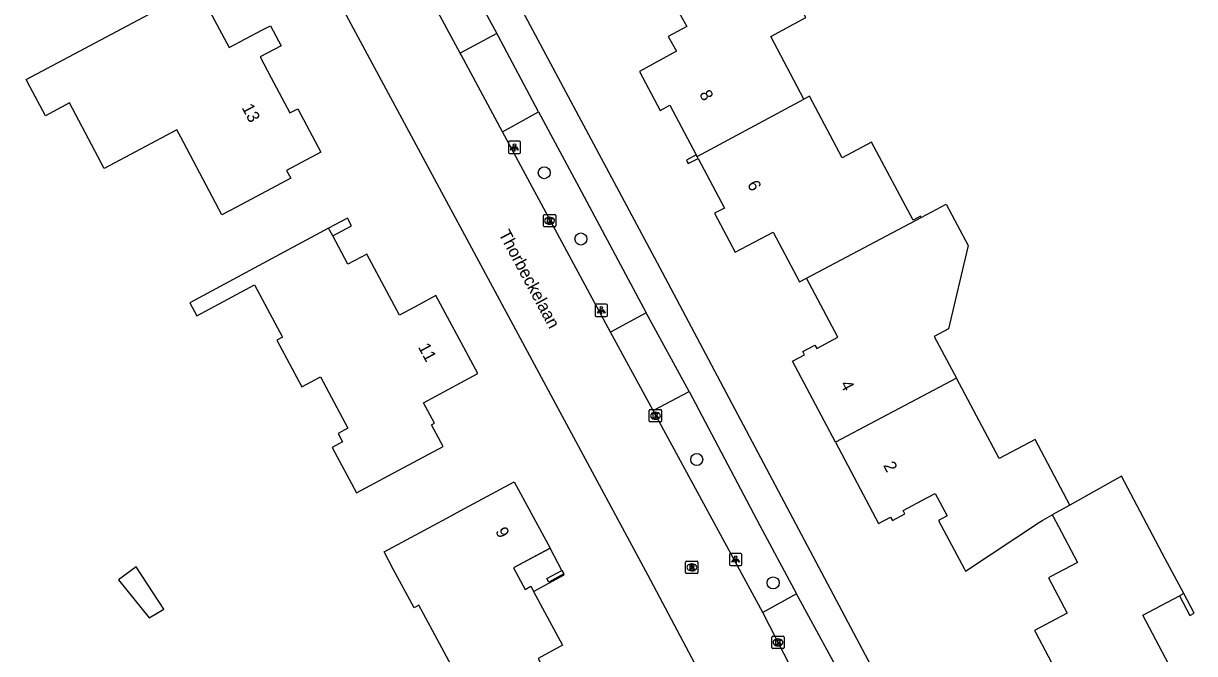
# Model space of a CAD drawing. Extents: x 162417 to 163721, y 384268 to 385416.
# Drawn here: x 163500.2 to 163595.4, y 384814.9 to 384866.1 of the extents above; entities that cross this region are included whole.
import ezdxf

# ---------------------------------------------------------------- set-up
doc = ezdxf.new("R2010")
doc.units = 0
for name, color, linetype in [('IMGEO_Boom', 7, 'Continuous'), ('IMGEO_Kolk', 7, 'Continuous'), ('IMGEO_Lichtpunt', 7, 'Continuous'), ('IMGEO_Muur', 7, 'Continuous'), ('IMGEO_Openbare_ruimte_label', 7, 'Continuous'), ('IMGEO_Pand', 7, 'Continuous'), ('IMGEO_Pand_nummerreeks', 7, 'Continuous'), ('IMGEO_Pand_overbouw', 7, 'Continuous'), ('IMGEO_Rijbaan_lokaal_gesloten', 7, 'Continuous'), ('IMGEO_Rioolput', 7, 'Continuous'), ('IMGEO_Voetpad_open', 7, 'Continuous')]:
    doc.layers.add(name, color=color, linetype=linetype)

msp = doc.modelspace()

# ---------------------------------------------------------------- linework, layer by layer
at = {"layer": 'IMGEO_Boom'}
for centre in [(163542.499, 384853.97), (163545.477, 384848.585), (163554.894, 384830.668), (163561.103, 384820.645)]:
    msp.add_circle(centre, 0.489, dxfattribs=at)
at = {"layer": 'IMGEO_Kolk'}
for p, q in [((163542.429, 384849.646), (163542.429, 384850.498)), ((163542.504, 384850.572), (163543.356, 384850.572)), ((163542.917, 384850.352), (163542.942, 384850.352)), ((163543.43, 384850.498), (163543.43, 384849.646)), ((163543.356, 384849.572), (163542.504, 384849.572)), ((163542.94, 384849.792), (163542.915, 384849.792)), ((163551.038, 384833.797), (163551.038, 384834.649)), ((163551.113, 384834.723), (163551.965, 384834.723)), ((163551.549, 384833.943), (163551.524, 384833.943)), ((163551.526, 384834.503), (163551.551, 384834.503)), ((163552.039, 384834.649), (163552.039, 384833.797)), ((163551.965, 384833.723), (163551.113, 384833.723)), ((163560.999, 384815.385), (163560.999, 384816.237)), ((163561.074, 384816.311), (163561.926, 384816.311)), ((163561.487, 384816.091), (163561.512, 384816.091)), ((163562, 384816.237), (163562, 384815.385)), ((163561.926, 384815.311), (163561.074, 384815.311)), ((163561.51, 384815.531), (163561.485, 384815.531))]:
    msp.add_line(p, q, dxfattribs=at)
for points in [[(163542.429, 384849.646), (163542.429, 384850.498)], [(163542.504, 384850.572), (163543.356, 384850.572)], [(163542.75, 384850.272), (163542.873, 384850.272), (163542.873, 384850.121), (163543.003, 384850.272), (163543.167, 384850.272), (163543.021, 384850.121), (163543.174, 384849.872), (163543.022, 384849.872), (163542.937, 384850.036), (163542.873, 384849.969), (163542.873, 384849.872), (163542.75, 384849.872), (163542.75, 384850.272)], [(163543.43, 384850.498), (163543.43, 384849.646)], [(163543.356, 384849.572), (163542.504, 384849.572)], [(163551.038, 384833.797), (163551.038, 384834.649)], [(163551.113, 384834.723), (163551.965, 384834.723)], [(163551.359, 384834.423), (163551.482, 384834.423), (163551.482, 384834.272), (163551.612, 384834.423), (163551.776, 384834.423), (163551.63, 384834.272), (163551.783, 384834.023), (163551.631, 384834.023), (163551.546, 384834.187), (163551.482, 384834.12), (163551.482, 384834.023), (163551.359, 384834.023), (163551.359, 384834.423)], [(163552.039, 384834.649), (163552.039, 384833.797)], [(163551.965, 384833.723), (163551.113, 384833.723)], [(163560.999, 384815.385), (163560.999, 384816.237)], [(163561.074, 384816.311), (163561.926, 384816.311)], [(163561.32, 384816.011), (163561.443, 384816.011), (163561.443, 384815.86), (163561.573, 384816.011), (163561.737, 384816.011), (163561.591, 384815.86), (163561.744, 384815.611), (163561.592, 384815.611), (163561.507, 384815.775), (163561.443, 384815.708), (163561.443, 384815.611), (163561.32, 384815.611), (163561.32, 384816.011)], [(163562, 384816.237), (163562, 384815.385)], [(163561.926, 384815.311), (163561.074, 384815.311)]]:
    msp.add_lwpolyline(points, dxfattribs=at)
for centre, start, end in [((163542.506, 384850.496), 91.55205, 178.44795), ((163542.506, 384850.496), 91.55205, 178.44795), ((163543.354, 384850.496), 1.55205, 88.44795), ((163543.354, 384850.496), 1.55205, 88.44795), ((163542.506, 384849.648), 181.55205, 268.44795), ((163542.506, 384849.648), 181.55205, 268.44795), ((163543.354, 384849.648), 271.55205, 358.44795), ((163543.354, 384849.648), 271.55205, 358.44795), ((163551.115, 384834.647), 91.55205, 178.44795), ((163551.115, 384834.647), 91.55205, 178.44795), ((163551.963, 384834.647), 1.55205, 88.44795), ((163551.963, 384834.647), 1.55205, 88.44795), ((163551.115, 384833.799), 181.55205, 268.44795), ((163551.115, 384833.799), 181.55205, 268.44795), ((163551.963, 384833.799), 271.55205, 358.44795), ((163551.963, 384833.799), 271.55205, 358.44795), ((163561.076, 384816.235), 91.55205, 178.44795), ((163561.076, 384816.235), 91.55205, 178.44795), ((163561.924, 384816.235), 1.55205, 88.44795), ((163561.924, 384816.235), 1.55205, 88.44795), ((163561.076, 384815.387), 181.55205, 268.44795), ((163561.076, 384815.387), 181.55205, 268.44795), ((163561.924, 384815.387), 271.55205, 358.44795), ((163561.924, 384815.387), 271.55205, 358.44795)]:
    msp.add_arc(centre, 0.0765, start, end, dxfattribs=at)
for centre, major_axis, ratio, start_param, end_param in [((163542.916, 384850.072), (-0.387, 0.002), 0.722429, 4.712389, 7.853982), ((163542.941, 384850.072), (-0.39, 0.002), 0.717154, 1.570796, 4.712389), ((163551.525, 384834.223), (-0.387, 0.002), 0.722429, 4.712389, 7.853982), ((163551.55, 384834.223), (-0.39, 0.002), 0.717154, 1.570796, 4.712389), ((163561.486, 384815.811), (-0.387, 0.002), 0.722429, 4.712389, 7.853982), ((163561.511, 384815.811), (-0.39, 0.002), 0.717154, 1.570796, 4.712389)]:
    msp.add_ellipse(centre, major_axis=major_axis, ratio=ratio, start_param=start_param, end_param=end_param, dxfattribs=at)
at = {"layer": 'IMGEO_Lichtpunt'}
for p, q in [((163539.58, 384856.427), (163539.58, 384855.62)), ((163539.58, 384856.427), (163539.58, 384855.62)), ((163540.482, 384856.522), (163539.674, 384856.522)), ((163540.482, 384856.522), (163539.674, 384856.522)), ((163540.576, 384855.62), (163540.576, 384856.427)), ((163540.576, 384855.62), (163540.576, 384856.427)), ((163539.674, 384855.526), (163540.482, 384855.526)), ((163539.674, 384855.526), (163540.482, 384855.526)), ((163546.635, 384843.197), (163546.635, 384842.39)), ((163546.635, 384843.197), (163546.635, 384842.39)), ((163547.537, 384843.292), (163546.729, 384843.292)), ((163547.537, 384843.292), (163546.729, 384843.292)), ((163547.631, 384842.39), (163547.631, 384843.197)), ((163547.631, 384842.39), (163547.631, 384843.197)), ((163546.729, 384842.296), (163547.537, 384842.296)), ((163546.729, 384842.296), (163547.537, 384842.296)), ((163557.566, 384822.949), (163557.566, 384822.142)), ((163557.566, 384822.949), (163557.566, 384822.142)), ((163558.468, 384823.044), (163557.66, 384823.044)), ((163558.468, 384823.044), (163557.66, 384823.044)), ((163558.562, 384822.142), (163558.562, 384822.949)), ((163558.562, 384822.142), (163558.562, 384822.949)), ((163557.66, 384822.048), (163558.468, 384822.048)), ((163557.66, 384822.048), (163558.468, 384822.048))]:
    msp.add_line(p, q, dxfattribs=at)
for points in [[(163539.954, 384856.091), (163539.993, 384856.063), (163539.805, 384855.801), (163539.767, 384855.828), (163539.954, 384856.091)], [(163540.056, 384856.043), (163540.103, 384856.043), (163540.103, 384855.721), (163540.056, 384855.721), (163540.056, 384856.043)], [(163540.166, 384856.063), (163540.204, 384856.09), (163540.391, 384855.828), (163540.352, 384855.8), (163540.166, 384856.063)], [(163547.009, 384842.861), (163547.048, 384842.833), (163546.86, 384842.571), (163546.822, 384842.598), (163547.009, 384842.861)], [(163547.111, 384842.813), (163547.158, 384842.813), (163547.158, 384842.491), (163547.111, 384842.491), (163547.111, 384842.813)], [(163547.221, 384842.833), (163547.259, 384842.86), (163547.446, 384842.598), (163547.407, 384842.57), (163547.221, 384842.833)], [(163557.94, 384822.613), (163557.979, 384822.585), (163557.791, 384822.323), (163557.753, 384822.35), (163557.94, 384822.613)], [(163558.042, 384822.565), (163558.089, 384822.565), (163558.089, 384822.243), (163558.042, 384822.243), (163558.042, 384822.565)], [(163558.152, 384822.585), (163558.19, 384822.612), (163558.377, 384822.35), (163558.338, 384822.322), (163558.152, 384822.585)]]:
    msp.add_lwpolyline(points, dxfattribs=at)
for centre in [(163540.079, 384856.225), (163547.134, 384842.995), (163558.065, 384822.747)]:
    msp.add_circle(centre, 0.0994, dxfattribs=at)
for centre, start, end in [((163539.674, 384856.427), 90, 180), ((163539.674, 384856.427), 90, 180), ((163540.482, 384856.427), 0, 90), ((163540.482, 384856.427), 0, 90), ((163539.674, 384855.62), 180, 270), ((163539.674, 384855.62), 180, 270), ((163540.482, 384855.62), 270, 0), ((163540.482, 384855.62), 270, 360), ((163546.729, 384843.197), 90, 180), ((163546.729, 384843.197), 90, 180), ((163546.729, 384842.39), 180, 270), ((163546.729, 384842.39), 180, 270), ((163547.537, 384843.197), 0, 90), ((163547.537, 384843.197), 0, 90), ((163547.537, 384842.39), 270, 0), ((163547.537, 384842.39), 270, 360), ((163557.66, 384822.949), 90, 180), ((163557.66, 384822.949), 90, 180), ((163558.468, 384822.949), 0, 90), ((163558.468, 384822.949), 0, 90), ((163557.66, 384822.142), 180, 270), ((163557.66, 384822.142), 180, 270), ((163558.468, 384822.142), 270, 0), ((163558.468, 384822.142), 270, 360)]:
    msp.add_arc(centre, 0.0946, start, end, dxfattribs=at)
at = {"layer": 'IMGEO_Muur'}
for points in [[(163554.85, 384855.416), (163554.05, 384854.992), (163554.126, 384854.848), (163554.201, 384854.705), (163555.004, 384855.13)], [(163525.305, 384848.841), (163526.831, 384849.66), (163526.498, 384850.28), (163524.972, 384849.462)], [(163594.128, 384819.603), (163594.975, 384818.006), (163595.325, 384818.191), (163594.478, 384819.788)]]:
    msp.add_lwpolyline(points, dxfattribs=at)
at = {"layer": 'IMGEO_Pand'}
for points in [[(163563.606, 384859.951), (163560.903, 384865.048), (163563.771, 384866.569), (163560.321, 384873.075), (163558.956, 384872.411), (163558.621, 384872.232)], [(163503.905, 384859.645), (163501.944, 384858.603), (163500.68, 384860.983), (163500.377, 384861.552), (163509.91, 384866.619), (163514.325, 384868.965), (163516.893, 384864.133), (163519.548, 384865.545), (163520.245, 384865.915), (163521.113, 384864.282), (163519.407, 384863.375), (163520.312, 384861.672), (163521.822, 384858.83), (163522.463, 384859.171), (163524.339, 384855.64), (163521.553, 384854.16), (163521.892, 384853.522), (163517.477, 384851.176), (163516.294, 384850.547), (163512.946, 384856.847), (163512.625, 384857.451), (163506.735, 384854.321), (163503.905, 384859.645)], [(163552.556, 384868.639), (163554.086, 384865.861), (163552.58, 384865.032), (163553.237, 384863.84), (163550.233, 384862.185), (163551.912, 384859.02), (163552.713, 384859.445), (163554.85, 384855.416)], [(163554.925, 384855.278), (163563.606, 384859.951)], [(163573.146, 384850.337), (163573.091, 384850.44), (163572.473, 384850.112), (163569.107, 384856.457), (163566.71, 384855.186), (163564.056, 384860.19), (163563.606, 384859.951)], [(163554.925, 384855.278), (163554.85, 384855.416)], [(163555.004, 384855.13), (163554.925, 384855.278)], [(163555.004, 384855.13), (163557.14, 384851.101), (163556.339, 384850.677), (163558.018, 384847.511), (163561.101, 384849.147), (163563.252, 384845.092), (163563.823, 384845.395)], [(163573.146, 384850.337), (163575.172, 384851.411), (163576.948, 384848.06), (163575.35, 384841.289), (163574.194, 384840.676), (163575.999, 384837.273)], [(163563.823, 384845.395), (163573.146, 384850.337)], [(163524.972, 384849.462), (163522.092, 384847.917), (163513.676, 384843.402), (163514.246, 384842.339), (163518.941, 384844.858), (163521.223, 384840.603), (163520.76, 384840.355), (163522.794, 384836.563), (163524.307, 384837.375), (163526.542, 384833.21), (163525.742, 384832.781), (163526.106, 384832.102), (163525.252, 384831.643), (163527.235, 384827.953), (163529.867, 384829.368), (163534.27, 384831.736), (163533.322, 384833.496), (163533.577, 384833.633), (163532.691, 384835.286), (163535.703, 384836.901), (163537.098, 384837.649), (163533.699, 384843.984), (163532.304, 384843.236), (163530.731, 384842.392), (163528.069, 384847.353), (163526.543, 384846.534), (163525.305, 384848.841)], [(163525.305, 384848.841), (163524.972, 384849.462)], [(163566.18, 384832.068), (163562.684, 384838.659), (163563.647, 384839.17), (163563.507, 384839.436), (163564.506, 384839.966), (163564.646, 384839.7), (163566.361, 384840.61), (163563.823, 384845.395)], [(163575.999, 384837.273), (163566.18, 384832.068)], [(163585.226, 384826.971), (163582.402, 384832.295), (163579.466, 384830.738), (163575.999, 384837.273)], [(163566.18, 384832.068), (163569.677, 384825.475), (163570.654, 384825.993), (163570.796, 384825.726), (163571.802, 384826.258), (163571.661, 384826.526), (163573.59, 384827.548), (163574.283, 384827.915), (163575.247, 384826.094), (163574.554, 384825.727), (163576.659, 384821.756), (163576.749, 384821.586), (163582.76, 384825.57), (163583.025, 384825.746), (163583.797, 384826.176)], [(163594.478, 384819.788), (163592.982, 384822.608), (163589.427, 384829.311), (163585.226, 384826.971)], [(163532.3, 384818.834), (163531.918, 384818.629), (163530.228, 384821.767), (163529.477, 384823.162), (163534.923, 384826.096), (163535.656, 384826.491), (163540.057, 384828.862), (163542.968, 384823.457), (163542.956, 384823.451), (163540.002, 384821.86), (163540.941, 384820.117), (163541.403, 384820.366), (163541.589, 384820.021), (163541.624, 384819.955), (163543.984, 384815.575), (163542.003, 384814.509), (163543.9, 384810.988), (163539.498, 384808.616), (163537.826, 384807.716), (163535.672, 384811.715), (163536.03, 384811.908), (163532.3, 384818.834)], [(163585.226, 384826.971), (163583.797, 384826.176)], [(163583.797, 384826.176), (163583.892, 384825.997), (163584.307, 384825.214), (163585.85, 384822.305), (163583.685, 384821.157), (163583.495, 384821.056), (163585.013, 384818.195), (163582.34, 384816.777), (163582.447, 384816.574), (163585.463, 384810.887), (163584.605, 384810.432), (163584.931, 384809.816), (163585.173, 384809.945), (163587.359, 384805.824), (163595.361, 384810.069), (163591.933, 384816.532), (163591.144, 384818.02), (163594.128, 384819.603)], [(163509.328, 384821.94), (163507.892, 384820.891), (163510.386, 384817.806), (163511.581, 384818.512), (163509.328, 384821.94)], [(163542.704, 384820.997), (163543.936, 384821.66), (163544.093, 384821.369), (163542.861, 384820.706), (163542.704, 384820.997)], [(163594.478, 384819.788), (163594.128, 384819.603)]]:
    msp.add_lwpolyline(points, dxfattribs=at)
at = {"layer": 'IMGEO_Pand_overbouw'}
msp.add_lwpolyline([(163543.936, 384821.66), (163542.968, 384823.457), (163540.002, 384821.86), (163540.941, 384820.117), (163541.403, 384820.366), (163541.624, 384819.955), (163544.128, 384821.303), (163544.093, 384821.369), (163542.861, 384820.706), (163542.704, 384820.997)], close=True, dxfattribs=at)
at = {"layer": 'IMGEO_Rijbaan_lokaal_gesloten'}
for points in [[(163498.731, 384918.106), (163500, 384915.752), (163550.928, 384821.281), (163565.372, 384794.06), (163568.118, 384789.259)], [(163535.663, 384863.673), (163526.772, 384880.152)], [(163539.104, 384857.295), (163535.736, 384863.537), (163535.663, 384863.673)], [(163547.888, 384841.012), (163539.104, 384857.295)], [(163551.357, 384834.641), (163547.888, 384841.012)], [(163560.255, 384818.233), (163551.357, 384834.641)], [(163565.334, 384808.395), (163564.821, 384809.357), (163560.255, 384818.233)]]:
    msp.add_lwpolyline(points, dxfattribs=at)
at = {"layer": 'IMGEO_Rioolput'}
for p, q in [((163554.067, 384822.408), (163554.919, 384822.408)), ((163553.992, 384821.482), (163553.992, 384822.334)), ((163554.503, 384821.628), (163554.478, 384821.628)), ((163554.48, 384822.188), (163554.505, 384822.188)), ((163554.993, 384822.334), (163554.993, 384821.482)), ((163554.919, 384821.408), (163554.067, 384821.408))]:
    msp.add_line(p, q, dxfattribs=at)
for points in [[(163554.067, 384822.408), (163554.919, 384822.408)], [(163553.992, 384821.482), (163553.992, 384822.334)], [(163554.581, 384822.106), (163554.329, 384822.108), (163554.329, 384821.708)], [(163554.329, 384821.708), (163554.453, 384821.708), (163554.453, 384821.87), (163554.464, 384821.87)], [(163554.507, 384822.027), (163554.453, 384822.027), (163554.453, 384821.946)], [(163554.453, 384821.946), (163554.505, 384821.946)], [(163554.511, 384821.841), (163554.582, 384821.708), (163554.722, 384821.708), (163554.657, 384821.834)], [(163554.993, 384822.334), (163554.993, 384821.482)], [(163554.919, 384821.408), (163554.067, 384821.408)]]:
    msp.add_lwpolyline(points, dxfattribs=at)
for centre, radius, start, end in [((163554.069, 384822.332), 0.0765, 91.55205, 178.44795), ((163554.069, 384822.332), 0.0765, 91.55205, 178.44795), ((163554.917, 384822.332), 0.0765, 1.55205, 88.44795), ((163554.917, 384822.332), 0.0765, 1.55205, 88.44795), ((163554.069, 384821.484), 0.0765, 181.55205, 268.44795), ((163554.069, 384821.484), 0.0765, 181.55205, 268.44795), ((163554.463, 384821.817), 0.0533, 26.02933, 88.69889), ((163554.489, 384822.135), 0.19, 274.7715, 282.96867), ((163554.513, 384821.931), 0.0964, 77.00612, 93.18647), ((163554.527, 384821.988), 0.0378, 276.66336, 79.67722), ((163554.58, 384821.996), 0.109, 350.36119, 89.41601), ((163554.578, 384821.996), 0.112, 277.58423, 350.98172), ((163554.562, 384821.781), 0.108, 29.51342, 73.79051), ((163554.917, 384821.484), 0.0765, 271.55205, 358.44795), ((163554.917, 384821.484), 0.0765, 271.55205, 358.44795)]:
    msp.add_arc(centre, radius, start, end, dxfattribs=at)
for centre, major_axis, ratio, start_param, end_param in [((163554.479, 384821.908), (-0.387, 0.002), 0.722429, 4.712389, 7.853982), ((163554.504, 384821.908), (-0.39, 0.002), 0.717154, 1.570796, 4.712389)]:
    msp.add_ellipse(centre, major_axis=major_axis, ratio=ratio, start_param=start_param, end_param=end_param, dxfattribs=at)
at = {"layer": 'IMGEO_Voetpad_open'}
for points in [[(163579.211, 384794.807), (163552.107, 384845.87), (163518.056, 384909.494), (163515.928, 384908.35), (163515.734, 384908.25)], [(163529.708, 384881.906), (163534.572, 384872.726), (163538.645, 384865.283)], [(163538.645, 384865.283), (163535.663, 384863.673)], [(163542.031, 384858.913), (163538.754, 384865.085), (163538.645, 384865.283)], [(163539.104, 384857.295), (163542.031, 384858.913)], [(163542.031, 384858.913), (163545.302, 384852.814), (163550.786, 384842.589)], [(163550.786, 384842.589), (163547.888, 384841.012)], [(163554.272, 384836.183), (163550.786, 384842.589)], [(163551.357, 384834.641), (163554.272, 384836.183)], [(163554.272, 384836.183), (163560.032, 384825.298), (163562.999, 384819.749)], [(163562.999, 384819.749), (163560.255, 384818.233)], [(163567.994, 384810.595), (163562.999, 384819.749)]]:
    msp.add_lwpolyline(points, dxfattribs=at)

# ---------------------------------------------------------------- texts
at = {"layer": 'IMGEO_Openbare_ruimte_label'}
msp.add_text('Thorbeckelaan', height=1, rotation=298.2309, dxfattribs=at).set_placement((163538.761, 384849.003))
at = {"layer": 'IMGEO_Pand_nummerreeks'}
for s, rotation, p in [('8', 297.94294, (163555.074, 384860.371)), ('13', 297.98408, (163517.878, 384859.264)), ('6', 297.94294, (163558.967, 384853.031)), ('11', 298.21796, (163532.214, 384839.813)), ('4', 297.94218, (163566.529, 384836.787)), ('2', 297.94294, (163570.025, 384830.197)), ('9', 298.3039, (163538.494, 384824.846))]:
    msp.add_text(s, height=1, rotation=rotation, dxfattribs=at).set_placement(p)

doc.saveas('drawing.dxf')
